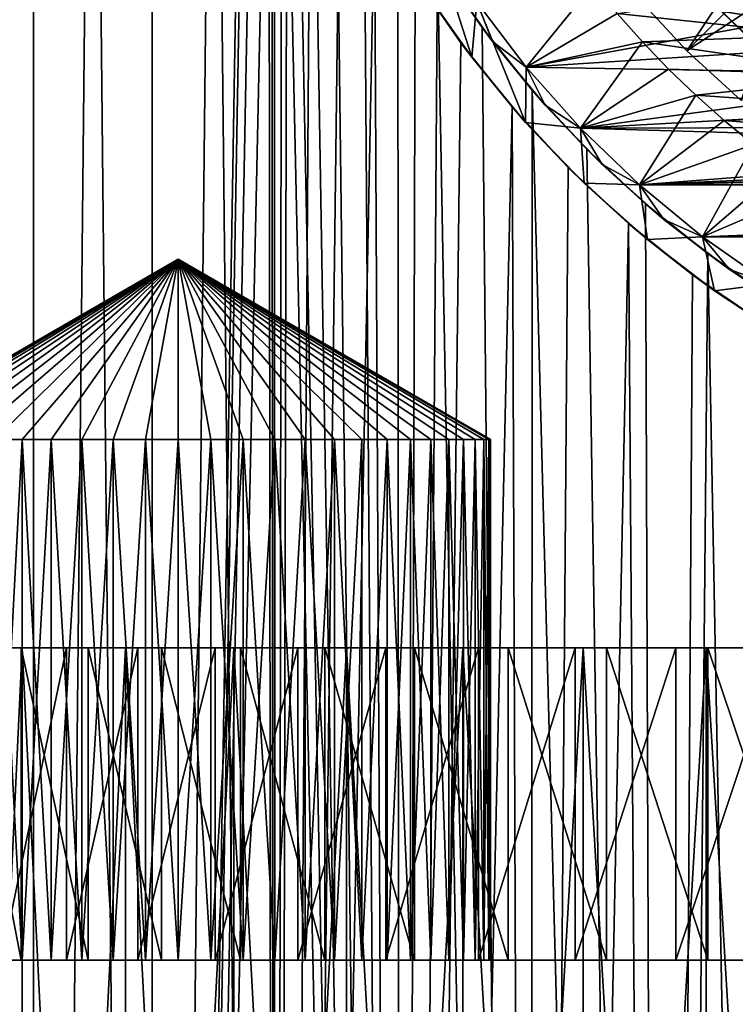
# Model space of a CAD drawing. Header units: metres. Extents: x -30 to 30, y -76 to 64.
# Tile 291 of 541: x -12.77 to -5.9, y -15.52 to -6.07. Entities that reach past the tile are written whole.
import ezdxf

# ---------------------------------------------------------------- set-up
doc = ezdxf.new("R2010")
doc.units = ezdxf.units.M
doc.layers.add('solid_508511', color=7, linetype='CONTINUOUS')

msp = doc.modelspace()

# ---------------------------------------------------------------- linework, layer by layer
at = {"layer": 'solid_508511'}
for points in [[(-13.734632, -54, -18.448845), (-13.734634, 57.5, -18.448843), (-12.638735, 57.5, -19.2162)], [(-12.638689, -54, 19.216232), (-12.638735, 57.5, 19.2162), (-13.734634, 57.5, 18.448843)], [(-13.734632, -54, 18.448845), (-12.638689, -54, 19.216232), (-13.734634, 57.5, 18.448843)], [(-12.638689, -54, -19.216232), (-13.734632, -54, -18.448845), (-12.638735, 57.5, -19.2162)], [(-12.638689, -54, -19.216232), (-12.638735, 57.5, -19.2162), (-11.499999, 57.5, -19.918583)], [(-11.499981, -54, 19.918594), (-11.499999, 57.5, 19.918583), (-12.638735, 57.5, 19.2162)], [(-12.638689, -54, 19.216232), (-11.499981, -54, 19.918594), (-12.638735, 57.5, 19.2162)], [(-11.499981, -54, -19.918594), (-12.638689, -54, -19.216232), (-11.499999, 57.5, -19.918583)], [(-10.599998, 30.00028, -20.411762), (-11.499981, -54, -19.918594), (-11.499999, 57.5, -19.918583)], [(-10.322361, -54, 20.55356), (-10.35, -0.000038, 20.539658), (-11.499999, 57.5, 19.918583)], [(-11.499981, -54, 19.918594), (-10.322361, -54, 20.55356), (-11.499999, 57.5, 19.918583)], [(-10.599998, 30.00028, -20.411762), (-10.599998, 0.000281, -20.411762), (-11.499981, -54, -19.918594)], [(-6.226161, -5.78661, 7), (-5.746557, -6.263144, 7), (-3.5, 6.9, 7)], [(-10.599998, 0.000281, -20.411762), (-10.575622, -0.718521, -20.424402), (-11.499981, -54, -19.918594)], [(-10.322361, -54, 20.55356), (-10.326053, -0.703722, 20.551706), (-10.35, -0.000038, 20.539658)], [(-10.575622, -0.718521, -20.424402), (-10.502293, -1.435874, -20.462206), (-11.499981, -54, -19.918594)], [(-10.322361, -54, 20.55356), (-10.254038, -1.406152, 20.587732), (-10.326053, -0.703722, 20.551706)], [(-10.322361, -54, 20.55356), (-9.109811, -54, 21.11898), (-10.254038, -1.406152, 20.587732)], [(-9.109811, -54, 21.11898), (-10.133085, -2.107887, 20.647532), (-10.254038, -1.406152, 20.587732)], [(-10.502293, -1.435874, -20.462206), (-10.379053, -2.15293, -20.52499), (-11.499981, -54, -19.918594)], [(-10.379053, -2.15293, -20.52499), (-10.322361, -54, -20.55356), (-11.499981, -54, -19.918594)], [(-10.379053, -2.15293, -20.52499), (-10.204941, -2.866957, -20.612112), (-10.322361, -54, -20.55356)], [(-9.109811, -54, 21.11898), (-9.962381, -2.805946, 20.730436), (-10.133085, -2.107887, 20.647532)], [(-9.109811, -54, 21.11898), (-9.740635, -3.498894, 20.835548), (-9.962381, -2.805946, 20.730436)], [(-10.204941, -2.866957, -20.612112), (-9.978571, -3.576056, -20.722647), (-10.322361, -54, -20.55356)], [(-9.109811, -54, 21.11898), (-9.466595, -4.184033, 20.961479), (-9.740635, -3.498894, 20.835548)], [(-9.978571, -3.576056, -20.722647), (-9.698461, -4.277807, -20.855211), (-10.322361, -54, -20.55356)], [(-9.109811, -54, 21.11898), (-9.140164, -4.855929, 21.105862), (-9.466595, -4.184033, 20.961479)], [(-9.698461, -4.277807, -20.855211), (-9.364363, -4.966766, -21.007349), (-10.322361, -54, -20.55356)], [(-9.109811, -54, 21.11898), (-8.760791, -5.510975, 21.266136), (-9.140164, -4.855929, 21.105862)], [(-9.364363, -4.966766, -21.007349), (-9.109811, -54, -21.11898), (-10.322361, -54, -20.55356)], [(-9.364363, -4.966766, -21.007349), (-8.9758, -5.638712, -21.176285), (-9.109811, -54, -21.11898)], [(-5.51792, -5.079622, 31), (-6.843648, -5.845039, 30.133974), (-6.363961, -6.363961, 30.133974)], [(-5.51792, -5.079622, 22), (-6.363961, -6.363961, 22.866026), (-6.843648, -5.845039, 22.866026)], [(-5.51792, -5.079622, 31), (-6.363961, -6.363961, 30.133974), (-5.303236, -5.303366, 31)], [(-5.51792, -5.079622, 22), (-5.303236, -5.303366, 22), (-6.363961, -6.363961, 22.866026)], [(-8.810596, -5.237928, -19.5), (-8.429953, -6.426186, -19.5), (-8.897448, -5.761541, -19.5)], [(-8.810596, -5.237928, -19.5), (-8.383774, -5.897017, -19.5), (-8.429953, -6.426186, -19.5)], [(-5.303236, -5.303366, 31), (-6.363961, -6.363961, 30.133974), (-5.845039, -6.843648, 30.133974)], [(-5.303236, -5.303366, 22), (-5.079577, -5.517961, 22), (-6.363961, -6.363961, 22.866026)], [(-9.109811, -54, 21.11898), (-7.866436, -54, 21.61294), (-8.760791, -5.510975, 21.266136)], [(-7.866436, -54, 21.61294), (-8.330354, -6.142286, 21.438406), (-8.760791, -5.510975, 21.266136)], [(-8.687602, -5.625656, 18), (-8.760791, -5.510975, 21.266136), (-8.330354, -6.142286, 21.438406)], [(-5.079577, -5.517961, 22), (-5.845039, -6.843648, 22.866026), (-6.363961, -6.363961, 22.866026)], [(-8.9758, -5.638712, -21.176285), (-8.534445, -6.286748, -21.357979), (-9.109811, -54, -21.11898)], [(-8.897448, -5.761541, -19.5), (-8.534445, -6.286748, -21.357979), (-8.9758, -5.638712, -21.176285)], [(-8.687602, -5.625656, 18), (-8.330354, -6.142286, 21.438406), (-8.231133, -6.274624, 18)], [(-8.383787, -5.896998, 18), (-8.687602, -5.625656, 18), (-8.231133, -6.274624, 18)], [(-8.429953, -6.426186, -19.5), (-8.534445, -6.286748, -21.357979), (-8.897448, -5.761541, -19.5)], [(-8.383754, -5.897048, -37), (-7.264281, -5.72649, -38), (-7.907815, -6.521423, -37)], [(-7.907815, -6.521423, -37), (-7.264281, -5.72649, -38), (-7.033729, -6.007423, -38)], [(-5.55919, -5.787581, -38), (-5.075385, -6.216204, -38), (-7.033729, -6.007423, -38)], [(-6.363961, -6.363961, 22.866026), (-6.363961, -6.363961, 30.133974), (-6.843648, -5.845039, 30.133974)], [(-6.843648, -5.845039, 22.866026), (-6.363961, -6.363961, 22.866026), (-6.843648, -5.845039, 30.133974)], [(-6.035114, -5.985599, 10.211325), (-5.746557, -6.263144, 7), (-6.226161, -5.78661, 7)], [(-8.383774, -5.897017, -19.5), (-7.913395, -7.052536, -19.5), (-8.429953, -6.426186, -19.5)], [(-8.383801, -5.89698, 20), (-8.383787, -5.896998, 18), (-7.907747, -6.521503, 18)], [(-7.907691, -6.521566, 20), (-8.383801, -5.89698, 20), (-7.907747, -6.521503, 18)], [(-4.606573, -5.918565, 20), (-8.383801, -5.89698, 20), (-7.907691, -6.521566, 20)], [(-7.907747, -6.521503, 18), (-8.383787, -5.896998, 18), (-8.231133, -6.274624, 18)], [(-8.383774, -5.897017, -19.5), (-7.907757, -6.521493, -19.5), (-7.913395, -7.052536, -19.5)], [(-7.907815, -6.521423, -37), (-7.907757, -6.521493, -19.5), (-8.383774, -5.897017, -19.5)], [(-8.383754, -5.897048, -37), (-7.907815, -6.521423, -37), (-8.383774, -5.897017, -19.5)], [(-4.102105, -6.278753, 20), (-4.606573, -5.918565, 20), (-7.907691, -6.521566, 20)], [(-5.634683, -5.866164, 10), (-5.393842, -6.088349, 10), (-6.035114, -5.985599, 10.211325)], [(-7.907815, -6.521423, -37), (-7.033729, -6.007423, -38), (-6.792409, -6.278983, -38)], [(-5.075385, -6.216204, -38), (-6.792409, -6.278983, -38), (-7.033729, -6.007423, -38)], [(-6.035114, -5.985599, 10.211325), (-5.549538, -6.438372, 10.211325), (-5.746557, -6.263144, 7)], [(-5.393842, -6.088349, 10), (-5.549538, -6.438372, 10.211325), (-6.035114, -5.985599, 10.211325)], [(-7.866436, -54, 21.61294), (-7.851337, -6.743801, 21.618429), (-8.330354, -6.142286, 21.438406)], [(-8.231133, -6.274624, 18), (-8.330354, -6.142286, 21.438406), (-7.851337, -6.743801, 21.618429)], [(-5.075385, -6.216204, -38), (-4.558732, -6.604444, -38), (-6.792409, -6.278983, -38)], [(-8.534445, -6.286748, -21.357979), (-8.043163, -6.904147, -21.547796), (-9.109811, -54, -21.11898)], [(-8.429953, -6.426186, -19.5), (-8.043163, -6.904147, -21.547796), (-8.534445, -6.286748, -21.357979)], [(-8.231133, -6.274624, 18), (-7.851337, -6.743801, 21.618429), (-7.726758, -6.886203, 18)], [(-7.907747, -6.521503, 18), (-8.231133, -6.274624, 18), (-7.726758, -6.886203, 18)], [(-7.907815, -6.521423, -37), (-6.792409, -6.278983, -38), (-7.385295, -7.107736, -37)], [(-3.569607, -6.596045, 20), (-4.102105, -6.278753, 20), (-7.907691, -6.521566, 20)], [(-7.385295, -7.107736, -37), (-6.792409, -6.278983, -38), (-6.540721, -6.540756, -38)], [(-4.558732, -6.604444, -38), (-6.540721, -6.540756, -38), (-6.792409, -6.278983, -38)], [(-7.913395, -7.052536, -19.5), (-8.043163, -6.904147, -21.547796), (-8.429953, -6.426186, -19.5)], [(-5.845039, -6.843648, 22.866026), (-5.845039, -6.843648, 30.133974), (-6.363961, -6.363961, 30.133974)], [(-6.363961, -6.363961, 22.866026), (-5.845039, -6.843648, 22.866026), (-6.363961, -6.363961, 30.133974)], [(-7.907757, -6.521493, -19.5), (-7.385355, -7.107672, -19.5), (-7.913395, -7.052536, -19.5)], [(-7.907815, -6.521423, -37), (-7.385295, -7.107736, -37), (-7.907757, -6.521493, -19.5)], [(-7.385295, -7.107736, -37), (-7.385355, -7.107672, -19.5), (-7.907757, -6.521493, -19.5)], [(-7.385363, -7.107666, 18), (-7.907747, -6.521503, 18), (-7.726758, -6.886203, 18)], [(-7.907691, -6.521566, 20), (-7.907747, -6.521503, 18), (-7.385363, -7.107666, 18)], [(-7.385424, -7.107601, 20), (-7.907691, -6.521566, 20), (-7.385363, -7.107666, 18)], [(-3.569607, -6.596045, 20), (-7.907691, -6.521566, 20), (-7.385424, -7.107601, 20)], [(-3.01273, -6.868294, 20), (-3.569607, -6.596045, 20), (-7.385424, -7.107601, 20)], [(-7.385295, -7.107736, -37), (-6.540721, -6.540756, -38), (-6.279001, -6.792397, -38)], [(-4.558732, -6.604444, -38), (-6.279001, -6.792397, -38), (-6.540721, -6.540756, -38)], [(-4.558732, -6.604444, -38), (-4.012506, -6.949858, -38), (-6.279001, -6.792397, -38)], [(-7.866436, -54, 21.61294), (-6.596446, -54, 22.033768), (-7.851337, -6.743801, 21.618429)], [(-6.596446, -54, 22.033768), (-7.327121, -7.309979, 21.801682), (-7.851337, -6.743801, 21.618429)], [(-7.726758, -6.886203, 18), (-7.851337, -6.743801, 21.618429), (-7.327121, -7.309979, 21.801682)], [(-7.385295, -7.107736, -37), (-6.279001, -6.792397, -38), (-6.819651, -7.652115, -37)], [(-6.819651, -7.652115, -37), (-6.279001, -6.792397, -38), (-6.007367, -7.033773, -38)], [(-4.012506, -6.949858, -38), (-6.007367, -7.033773, -38), (-6.279001, -6.792397, -38)], [(-8.043163, -6.904147, -21.547796), (-7.866436, -54, -21.61294), (-9.109811, -54, -21.11898)], [(-8.043163, -6.904147, -21.547796), (-7.50508, -7.485552, -21.741062), (-7.866436, -54, -21.61294)], [(-7.913395, -7.052536, -19.5), (-7.50508, -7.485552, -21.741062), (-8.043163, -6.904147, -21.547796)], [(-7.726758, -6.886203, 18), (-7.327121, -7.309979, 21.801682), (-7.177205, -7.457219, 18)], [(-7.385363, -7.107666, 18), (-7.726758, -6.886203, 18), (-7.177205, -7.457219, 18)], [(-2.435275, -7.093615, 20), (-3.01273, -6.868294, 20), (-7.385424, -7.107601, 20)], [(-4.012506, -6.949858, -38), (-3.440215, -7.250212, -38), (-6.007367, -7.033773, -38)], [(-7.350567, -7.637345, -19.5), (-7.50508, -7.485552, -21.741062), (-7.913395, -7.052536, -19.5)], [(-7.385355, -7.107672, -19.5), (-7.350567, -7.637345, -19.5), (-7.913395, -7.052536, -19.5)], [(-1.841164, -7.270497, 20), (-2.435275, -7.093615, 20), (-7.385424, -7.107601, 20)], [(-6.819651, -7.652115, -37), (-6.007367, -7.033773, -38), (-5.726557, -7.264229, -38)], [(-3.440215, -7.250212, -38), (-5.726557, -7.264229, -38), (-6.007367, -7.033773, -38)], [(-7.385424, -7.107601, 20), (-7.385363, -7.107666, 18), (-6.819581, -7.652174, 18)], [(-6.81952, -7.652225, 20), (-7.385424, -7.107601, 20), (-6.819581, -7.652174, 18)], [(-1.841164, -7.270497, 20), (-7.385424, -7.107601, 20), (-6.81952, -7.652225, 20)], [(-6.819581, -7.652174, 18), (-7.385363, -7.107666, 18), (-7.177205, -7.457219, 18)], [(-7.385355, -7.107672, -19.5), (-6.81957, -7.652186, -19.5), (-7.350567, -7.637345, -19.5)], [(-6.819651, -7.652115, -37), (-6.81957, -7.652186, -19.5), (-7.385355, -7.107672, -19.5)], [(-7.385295, -7.107736, -37), (-6.819651, -7.652115, -37), (-7.385355, -7.107672, -19.5)], [(-6.819651, -7.652115, -37), (-5.726557, -7.264229, -38), (-6.213724, -8.151818, -37)], [(-1.234494, -7.397702, 20), (-1.841164, -7.270497, 20), (-6.81952, -7.652225, 20)], [(-6.213724, -8.151818, -37), (-5.726557, -7.264229, -38), (-5.437001, -7.483417, -38)], [(-6.596446, -54, 22.033768), (-6.763581, -7.834317, 21.983038), (-7.327121, -7.309979, 21.801682)], [(-7.177205, -7.457219, 18), (-7.327121, -7.309979, 21.801682), (-6.763581, -7.834317, 21.983038)], [(-7.177205, -7.457219, 18), (-6.763581, -7.834317, 21.983038), (-6.584823, -7.985147, 18)], [(-6.819581, -7.652174, 18), (-7.177205, -7.457219, 18), (-6.584823, -7.985147, 18)], [(-0.619356, -7.474385, 20), (-1.234494, -7.397702, 20), (-6.81952, -7.652225, 20)], [(-7.50508, -7.485552, -21.741062), (-6.926711, -8.023761, -21.932184), (-7.866436, -54, -21.61294)], [(-7.350567, -7.637345, -19.5), (-6.926711, -8.023761, -21.932184), (-7.50508, -7.485552, -21.741062)], [(0, -7.5, 20), (-0.619356, -7.474385, 20), (-6.81952, -7.652225, 20)], [(0, -7.5, 20), (-6.81952, -7.652225, 20), (6.81952, -7.652225, 20)], [(-6.213724, -8.151818, -37), (-5.437001, -7.483417, -38), (-5.139097, -7.691047, -38)], [(-6.743877, -8.178024, -19.5), (-6.926711, -8.023761, -21.932184), (-7.350567, -7.637345, -19.5)], [(-6.81957, -7.652186, -19.5), (-6.743877, -8.178024, -19.5), (-7.350567, -7.637345, -19.5)], [(-6.819651, -7.652115, -37), (-6.213724, -8.151818, -37), (-6.81957, -7.652186, -19.5)], [(-6.213806, -8.151755, 18), (-6.819581, -7.652174, 18), (-6.584823, -7.985147, 18)], [(-6.81952, -7.652225, 20), (-6.819581, -7.652174, 18), (-6.213806, -8.151755, 18)], [(-6.81957, -7.652186, -19.5), (-6.213829, -8.151737, -19.5), (-6.743877, -8.178024, -19.5)], [(-6.213724, -8.151818, -37), (-6.213829, -8.151737, -19.5), (-6.81957, -7.652186, -19.5)], [(-6.213907, -8.151678, 20), (-6.81952, -7.652225, 20), (-6.213806, -8.151755, 18)], [(6.81952, -7.652225, 20), (-6.81952, -7.652225, 20), (-6.213907, -8.151678, 20)], [(6.81952, -7.652225, 20), (-6.213907, -8.151678, 20), (6.213907, -8.151678, 20)], [(-6.213724, -8.151818, -37), (-5.139097, -7.691047, -38), (-5.571643, -8.603447, -37)], [(-6.596446, -54, 22.033768), (-6.1649, -8.313617, 22.158384), (-6.763581, -7.834317, 21.983038)], [(-6.584823, -7.985147, 18), (-6.763581, -7.834317, 21.983038), (-6.1649, -8.313617, 22.158384)], [(-6.926711, -8.023761, -21.932184), (-6.596446, -54, -22.033768), (-7.866436, -54, -21.61294)], [(-6.926711, -8.023761, -21.932184), (-6.312523, -8.5154, -22.116781), (-6.596446, -54, -22.033768)], [(-6.743877, -8.178024, -19.5), (-6.312523, -8.5154, -22.116781), (-6.926711, -8.023761, -21.932184)], [(-6.584823, -7.985147, 18), (-6.1649, -8.313617, 22.158384), (-5.954668, -8.465485, 18)], [(-6.213806, -8.151755, 18), (-6.584823, -7.985147, 18), (-5.954668, -8.465485, 18)], [(-6.213829, -8.151737, -19.5), (-6.098501, -8.669966, -19.5), (-6.743877, -8.178024, -19.5)], [(-6.098501, -8.669966, -19.5), (-6.312523, -8.5154, -22.116781), (-6.743877, -8.178024, -19.5)], [(-6.213907, -8.151678, 20), (-6.213806, -8.151755, 18), (-5.571579, -8.603486, 18)], [(-5.571517, -8.603524, 20), (-6.213907, -8.151678, 20), (-5.571579, -8.603486, 18)], [(6.213907, -8.151678, 20), (-6.213907, -8.151678, 20), (-5.571517, -8.603524, 20)], [(-6.213829, -8.151737, -19.5), (-5.571548, -8.603506, -19.5), (-6.098501, -8.669966, -19.5)], [(-5.571643, -8.603447, -37), (-5.571548, -8.603506, -19.5), (-6.213829, -8.151737, -19.5)], [(-6.213724, -8.151818, -37), (-5.571643, -8.603447, -37), (-6.213829, -8.151737, -19.5)], [(-5.571579, -8.603486, 18), (-6.213806, -8.151755, 18), (-5.954668, -8.465485, 18)], [(-6.596446, -54, 22.033768), (-5.304141, -54, 22.380037), (-6.1649, -8.313617, 22.158384)], [(-5.304141, -54, 22.380037), (-5.537413, -8.744101, 22.323463), (-6.1649, -8.313617, 22.158384)], [(-5.954668, -8.465485, 18), (-6.1649, -8.313617, 22.158384), (-5.537413, -8.744101, 22.323463)], [(-14.25, -10.1), (-11.25, -8.367949), (-14.233546, -10.1, 0.313768)], [(-14.233546, -10.1, -0.313768), (-11.25, -8.367949), (-14.25, -10.1)], [(-14.233546, -10.1, 0.313768), (-11.25, -8.367949), (-14.184492, -10.1, 0.623504)], [(-14.184492, -10.1, -0.623504), (-11.25, -8.367949), (-14.233546, -10.1, -0.313768)], [(-14.184492, -10.1, 0.623504), (-11.25, -8.367949), (-14.103127, -10.1, 0.927184)], [(-14.103127, -10.1, -0.927184), (-11.25, -8.367949), (-14.184492, -10.1, -0.623504)], [(-14.103127, -10.1, 0.927184), (-11.25, -8.367949), (-13.990599, -10.1, 1.220295)], [(-13.990599, -10.1, -1.220295), (-11.25, -8.367949), (-14.103127, -10.1, -0.927184)], [(-13.990599, -10.1, 1.220295), (-11.25, -8.367949), (-13.848174, -10.1, 1.49983)], [(-13.848174, -10.1, -1.49983), (-11.25, -8.367949), (-13.990599, -10.1, -1.220295)], [(-13.848174, -10.1, 1.49983), (-11.25, -8.367949), (-13.676908, -10.1, 1.763553)], [(-13.676908, -10.1, -1.763553), (-11.25, -8.367949), (-13.848174, -10.1, -1.49983)], [(-13.676908, -10.1, 1.763553), (-11.25, -8.367949), (-13.479473, -10.1, 2.007349)], [(-13.479473, -10.1, -2.007349), (-11.25, -8.367949), (-13.676908, -10.1, -1.763553)], [(-13.479473, -10.1, 2.007349), (-11.25, -8.367949), (-13.257456, -10.1, 2.229377)], [(-13.257456, -10.1, -2.229377), (-11.25, -8.367949), (-13.479473, -10.1, -2.007349)], [(-13.257456, -10.1, 2.229377), (-11.25, -8.367949), (-13.01313, -10.1, 2.427215)], [(-13.01313, -10.1, -2.427215), (-11.25, -8.367949), (-13.257456, -10.1, -2.229377)], [(-13.01313, -10.1, 2.427215), (-11.25, -8.367949), (-12.750196, -10.1, 2.597963)], [(-12.750196, -10.1, -2.597963), (-11.25, -8.367949), (-13.01313, -10.1, -2.427215)], [(-12.750196, -10.1, 2.597963), (-11.25, -8.367949), (-12.470158, -10.1, 2.74066)], [(-12.470158, -10.1, -2.74066), (-11.25, -8.367949), (-12.750196, -10.1, -2.597963)], [(-12.470158, -10.1, 2.74066), (-11.25, -8.367949), (-12.176852, -10.1, 2.853234)], [(-12.176852, -10.1, -2.853234), (-11.25, -8.367949), (-12.470158, -10.1, -2.74066)], [(-12.176852, -10.1, 2.853234), (-11.25, -8.367949), (-11.873991, -10.1, 2.934388)], [(-11.873991, -10.1, -2.934388), (-11.25, -8.367949), (-12.176852, -10.1, -2.853234)], [(-11.873991, -10.1, 2.934388), (-11.25, -8.367949), (-11.563397, -10.1, 2.983585)], [(-11.563397, -10.1, -2.983585), (-11.25, -8.367949), (-11.873991, -10.1, -2.934388)], [(-11.563397, -10.1, -2.983585), (-11.25, -10.1, -3), (-11.25, -8.367949)], [(-11.563397, -10.1, 2.983585), (-11.25, -8.367949), (-11.25, -10.1, 3)], [(-11.25, -8.367949), (-11.25, -10.1, -3), (-10.936603, -10.1, -2.983585)], [(-11.25, -8.367949), (-10.936603, -10.1, -2.983585), (-10.626009, -10.1, -2.934388)], [(-11.25, -8.367949), (-10.626009, -10.1, -2.934388), (-10.323148, -10.1, -2.853234)], [(-11.25, -8.367949), (-10.323148, -10.1, -2.853234), (-10.029842, -10.1, -2.74066)], [(-11.25, -8.367949), (-10.029842, -10.1, -2.74066), (-9.749804, -10.1, -2.597963)], [(-11.25, -8.367949), (-9.749804, -10.1, -2.597963), (-9.48687, -10.1, -2.427215)], [(-11.25, -8.367949), (-9.48687, -10.1, -2.427215), (-9.242544, -10.1, -2.229377)], [(-11.25, -8.367949), (-9.242544, -10.1, -2.229377), (-9.020527, -10.1, -2.007349)], [(-11.25, -8.367949), (-9.020527, -10.1, -2.007349), (-8.823092, -10.1, -1.763553)], [(-11.25, -8.367949), (-8.823092, -10.1, -1.763553), (-8.651826, -10.1, -1.49983)], [(-11.25, -8.367949), (-8.651826, -10.1, -1.49983), (-8.509401, -10.1, -1.220295)], [(-11.25, -8.367949), (-8.509401, -10.1, -1.220295), (-8.396873, -10.1, -0.927184)], [(-11.25, -8.367949), (-8.396873, -10.1, -0.927184), (-8.315508, -10.1, -0.623504)], [(-11.25, -8.367949), (-8.315508, -10.1, -0.623504), (-8.266454, -10.1, -0.313768)], [(-11.25, -8.367949), (-8.266454, -10.1, -0.313768), (-8.25, -10.1)], [(-11.25, -8.367949), (-8.25, -10.1), (-8.266454, -10.1, 0.313768)], [(-11.25, -8.367949), (-8.266454, -10.1, 0.313768), (-8.315508, -10.1, 0.623504)], [(-11.25, -8.367949), (-8.315508, -10.1, 0.623504), (-8.396873, -10.1, 0.927184)], [(-11.25, -8.367949), (-8.396873, -10.1, 0.927184), (-8.509401, -10.1, 1.220295)], [(-11.25, -8.367949), (-8.509401, -10.1, 1.220295), (-8.651826, -10.1, 1.49983)], [(-11.25, -8.367949), (-8.651826, -10.1, 1.49983), (-8.823092, -10.1, 1.763553)], [(-11.25, -8.367949), (-8.823092, -10.1, 1.763553), (-9.020527, -10.1, 2.007349)], [(-11.25, -8.367949), (-9.020527, -10.1, 2.007349), (-9.242544, -10.1, 2.229377)], [(-11.25, -8.367949), (-9.242544, -10.1, 2.229377), (-9.48687, -10.1, 2.427215)], [(-11.25, -8.367949), (-9.48687, -10.1, 2.427215), (-9.749804, -10.1, 2.597963)], [(-11.25, -8.367949), (-9.749804, -10.1, 2.597963), (-10.029842, -10.1, 2.74066)], [(-11.25, -8.367949), (-10.029842, -10.1, 2.74066), (-10.323148, -10.1, 2.853234)], [(-11.25, -8.367949), (-10.323148, -10.1, 2.853234), (-10.626009, -10.1, 2.934388)], [(-11.25, -8.367949), (-10.626009, -10.1, 2.934388), (-10.936603, -10.1, 2.983585)], [(-11.25, -8.367949), (-10.936603, -10.1, 2.983585), (-11.25, -10.1, 3)], [(-5.954668, -8.465485, 18), (-5.537413, -8.744101, 22.323463), (-5.289121, -8.896492, 18)], [(-5.571579, -8.603486, 18), (-5.954668, -8.465485, 18), (-5.289121, -8.896492, 18)], [(-6.312523, -8.5154, -22.116781), (-5.668805, -8.956812, -22.290461), (-6.596446, -54, -22.033768)], [(-6.098501, -8.669966, -19.5), (-5.668805, -8.956812, -22.290461), (-6.312523, -8.5154, -22.116781)], [(-5.571548, -8.603506, -19.5), (-5.416877, -9.111382, -19.5), (-6.098501, -8.669966, -19.5)], [(-5.416877, -9.111382, -19.5), (-5.668805, -8.956812, -22.290461), (-6.098501, -8.669966, -19.5)], [(-5.668805, -8.956812, -22.290461), (-5.304141, -54, -22.380037), (-6.596446, -54, -22.033768)], [(-12.750196, -10.1, 2.597963), (-12.749978, -15.1, 2.598094), (-13.013268, -15.1, 2.427115)], [(-13.01313, -10.1, 2.427215), (-12.750196, -10.1, 2.597963), (-13.013268, -15.1, 2.427115)], [(-13.01313, -10.1, -2.427215), (-13.013268, -15.1, -2.427115), (-12.749978, -15.1, -2.598094)], [(-12.750196, -10.1, -2.597963), (-13.01313, -10.1, -2.427215), (-12.749978, -15.1, -2.598094)], [(-12.750196, -10.1, 2.597963), (-12.470158, -10.1, 2.74066), (-12.749978, -15.1, 2.598094)], [(-12.750196, -10.1, -2.597963), (-12.749978, -15.1, -2.598094), (-12.470277, -15.1, -2.740601)], [(-12.470158, -10.1, -2.74066), (-12.750196, -10.1, -2.597963), (-12.470277, -15.1, -2.740601)], [(-12.470158, -10.1, 2.74066), (-12.470277, -15.1, 2.740601), (-12.749978, -15.1, 2.598094)], [(-12.176852, -10.1, 2.853234), (-12.176846, -15.1, 2.853236), (-12.470277, -15.1, 2.740601)], [(-12.470158, -10.1, 2.74066), (-12.176852, -10.1, 2.853234), (-12.470277, -15.1, 2.740601)], [(-12.470158, -10.1, -2.74066), (-12.470277, -15.1, -2.740601), (-12.176846, -15.1, -2.853236)], [(-12.176852, -10.1, -2.853234), (-12.470158, -10.1, -2.74066), (-12.176846, -15.1, -2.853236)], [(-12.176852, -10.1, 2.853234), (-11.873991, -10.1, 2.934388), (-12.176846, -15.1, 2.853236)], [(-12.176852, -10.1, -2.853234), (-12.176846, -15.1, -2.853236), (-11.873933, -15.1, -2.934397)], [(-11.873991, -10.1, -2.934388), (-12.176852, -10.1, -2.853234), (-11.873933, -15.1, -2.934397)], [(-11.873991, -10.1, 2.934388), (-11.873933, -15.1, 2.934397), (-12.176846, -15.1, 2.853236)], [(-11.873991, -10.1, 2.934388), (-11.563397, -10.1, 2.983585), (-11.873933, -15.1, 2.934397)], [(-11.873991, -10.1, -2.934388), (-11.873933, -15.1, -2.934397), (-11.56345, -15.1, -2.983573)], [(-11.563397, -10.1, -2.983585), (-11.873991, -10.1, -2.934388), (-11.56345, -15.1, -2.983573)], [(-11.563397, -10.1, 2.983585), (-11.56345, -15.1, 2.983573), (-11.873933, -15.1, 2.934397)], [(-11.25, -10.1, 3), (-11.25, -15.1, 3), (-11.56345, -15.1, 2.983573)], [(-11.563397, -10.1, 2.983585), (-11.25, -10.1, 3), (-11.56345, -15.1, 2.983573)], [(-11.563397, -10.1, -2.983585), (-11.56345, -15.1, -2.983573), (-11.25, -15.1, -3)], [(-11.563397, -10.1, -2.983585), (-11.25, -15.1, -3), (-11.25, -10.1, -3)], [(-10.936603, -10.1, 2.983585), (-10.93655, -15.1, 2.983573), (-11.25, -15.1, 3)], [(-11.25, -10.1, 3), (-10.936603, -10.1, 2.983585), (-11.25, -15.1, 3)], [(-11.25, -10.1, -3), (-11.25, -15.1, -3), (-10.93655, -15.1, -2.983573)], [(-10.936603, -10.1, -2.983585), (-11.25, -10.1, -3), (-10.93655, -15.1, -2.983573)], [(-10.936603, -10.1, -2.983585), (-10.93655, -15.1, -2.983573), (-10.626067, -15.1, -2.934397)], [(-10.626009, -10.1, -2.934388), (-10.936603, -10.1, -2.983585), (-10.626067, -15.1, -2.934397)], [(-10.936603, -10.1, 2.983585), (-10.626009, -10.1, 2.934388), (-10.93655, -15.1, 2.983573)], [(-10.626009, -10.1, 2.934388), (-10.626067, -15.1, 2.934397), (-10.93655, -15.1, 2.983573)], [(-10.626009, -10.1, -2.934388), (-10.626067, -15.1, -2.934397), (-10.323154, -15.1, -2.853236)], [(-10.323148, -10.1, 2.853234), (-10.323154, -15.1, 2.853236), (-10.626067, -15.1, 2.934397)], [(-10.626009, -10.1, 2.934388), (-10.323148, -10.1, 2.853234), (-10.626067, -15.1, 2.934397)], [(-10.323148, -10.1, -2.853234), (-10.626009, -10.1, -2.934388), (-10.323154, -15.1, -2.853236)], [(-10.323148, -10.1, -2.853234), (-10.323154, -15.1, -2.853236), (-10.029723, -15.1, -2.740601)], [(-10.029842, -10.1, 2.74066), (-10.029723, -15.1, 2.740601), (-10.323154, -15.1, 2.853236)], [(-10.323148, -10.1, 2.853234), (-10.029842, -10.1, 2.74066), (-10.323154, -15.1, 2.853236)], [(-10.029842, -10.1, -2.74066), (-10.323148, -10.1, -2.853234), (-10.029723, -15.1, -2.740601)], [(-10.029842, -10.1, -2.74066), (-10.029723, -15.1, -2.740601), (-9.750022, -15.1, -2.598094)], [(-9.749804, -10.1, -2.597963), (-10.029842, -10.1, -2.74066), (-9.750022, -15.1, -2.598094)], [(-10.029842, -10.1, 2.74066), (-9.749804, -10.1, 2.597963), (-10.029723, -15.1, 2.740601)], [(-9.749804, -10.1, 2.597963), (-9.750022, -15.1, 2.598094), (-10.029723, -15.1, 2.740601)], [(-9.749804, -10.1, -2.597963), (-9.750022, -15.1, -2.598094), (-9.486732, -15.1, -2.427115)], [(-9.48687, -10.1, 2.427215), (-9.486732, -15.1, 2.427115), (-9.750022, -15.1, 2.598094)], [(-9.749804, -10.1, 2.597963), (-9.48687, -10.1, 2.427215), (-9.750022, -15.1, 2.598094)], [(-9.48687, -10.1, -2.427215), (-9.749804, -10.1, -2.597963), (-9.486732, -15.1, -2.427115)], [(-9.242544, -10.1, -2.229377), (-9.48687, -10.1, -2.427215), (-9.486732, -15.1, -2.427115)], [(-9.48687, -10.1, 2.427215), (-9.242544, -10.1, 2.229377), (-9.486732, -15.1, 2.427115)], [(-9.242544, -10.1, -2.229377), (-9.486732, -15.1, -2.427115), (-9.2425, -15.1, -2.229339)], [(-9.242544, -10.1, 2.229377), (-9.2425, -15.1, 2.229339), (-9.486732, -15.1, 2.427115)], [(-9.242544, -10.1, -2.229377), (-9.2425, -15.1, -2.229339), (-9.02066, -15.1, -2.0075)], [(-9.020527, -10.1, -2.007349), (-9.242544, -10.1, -2.229377), (-9.02066, -15.1, -2.0075)], [(-9.242544, -10.1, 2.229377), (-9.020527, -10.1, 2.007349), (-9.2425, -15.1, 2.229339)], [(-9.020527, -10.1, 2.007349), (-9.02066, -15.1, 2.0075), (-9.2425, -15.1, 2.229339)], [(-9.020527, -10.1, -2.007349), (-9.02066, -15.1, -2.0075), (-8.822886, -15.1, -1.763268)], [(-8.823092, -10.1, 1.763553), (-8.822886, -15.1, 1.763268), (-9.02066, -15.1, 2.0075)], [(-9.020527, -10.1, 2.007349), (-8.823092, -10.1, 1.763553), (-9.02066, -15.1, 2.0075)], [(-8.823092, -10.1, -1.763553), (-9.020527, -10.1, -2.007349), (-8.822886, -15.1, -1.763268)], [(-8.823092, -10.1, -1.763553), (-8.822886, -15.1, -1.763268), (-8.651906, -15.1, -1.499978)], [(-8.651826, -10.1, -1.49983), (-8.823092, -10.1, -1.763553), (-8.651906, -15.1, -1.499978)], [(-8.823092, -10.1, 1.763553), (-8.651826, -10.1, 1.49983), (-8.822886, -15.1, 1.763268)], [(-8.651826, -10.1, 1.49983), (-8.651906, -15.1, 1.499978), (-8.822886, -15.1, 1.763268)], [(-8.651826, -10.1, -1.49983), (-8.651906, -15.1, -1.499978), (-8.509399, -15.1, -1.220277)], [(-8.509401, -10.1, 1.220295), (-8.509399, -15.1, 1.220277), (-8.651906, -15.1, 1.499978)], [(-8.651826, -10.1, 1.49983), (-8.509401, -10.1, 1.220295), (-8.651906, -15.1, 1.499978)], [(-8.509401, -10.1, -1.220295), (-8.651826, -10.1, -1.49983), (-8.509399, -15.1, -1.220277)], [(-8.509401, -10.1, -1.220295), (-8.509399, -15.1, -1.220277), (-8.396764, -15.1, -0.926845)], [(-8.396873, -10.1, -0.927184), (-8.509401, -10.1, -1.220295), (-8.396764, -15.1, -0.926845)], [(-8.509401, -10.1, 1.220295), (-8.396873, -10.1, 0.927184), (-8.509399, -15.1, 1.220277)], [(-8.396873, -10.1, 0.927184), (-8.396764, -15.1, 0.926845), (-8.509399, -15.1, 1.220277)], [(-8.396873, -10.1, -0.927184), (-8.396764, -15.1, -0.926845), (-8.315603, -15.1, -0.623932)], [(-8.315508, -10.1, -0.623504), (-8.396873, -10.1, -0.927184), (-8.315603, -15.1, -0.623932)], [(-8.396873, -10.1, 0.927184), (-8.315508, -10.1, 0.623504), (-8.396764, -15.1, 0.926845)], [(-8.315508, -10.1, 0.623504), (-8.315603, -15.1, 0.623932), (-8.396764, -15.1, 0.926845)], [(-8.315508, -10.1, -0.623504), (-8.315603, -15.1, -0.623932), (-8.266427, -15.1, -0.31345)], [(-8.266454, -10.1, 0.313768), (-8.266427, -15.1, 0.31345), (-8.315603, -15.1, 0.623932)], [(-8.315508, -10.1, 0.623504), (-8.266454, -10.1, 0.313768), (-8.315603, -15.1, 0.623932)], [(-8.266454, -10.1, -0.313768), (-8.315508, -10.1, -0.623504), (-8.266427, -15.1, -0.31345)], [(-8.266454, -10.1, -0.313768), (-8.266427, -15.1, -0.31345), (-8.25, -15.1)], [(-8.25, -10.1), (-8.266454, -10.1, -0.313768), (-8.25, -15.1)], [(-8.266454, -10.1, 0.313768), (-8.25, -10.1), (-8.266427, -15.1, 0.31345)], [(-8.25, -10.1), (-8.25, -15.1), (-8.266427, -15.1, 0.31345)], [(-12.748609, -12.1, 15.410159), (-12.748609, -32.099998, 15.410159), (-13.690661, -32.099998, 14.579626)], [(-13.690661, -12.1, 14.579626), (-12.748609, -12.1, 15.410159), (-13.690661, -32.099998, 14.579626)], [(-13.690661, -12.1, -14.579626), (-13.690661, -32.099998, -14.579626), (-12.748609, -32.099998, -15.410159)], [(-12.748609, -12.1, -15.410159), (-13.690661, -12.1, -14.579626), (-12.748609, -32.099998, -15.410159)], [(-12.758532, -12.1, 8.801703), (-12.748609, -12.1, 15.410159), (-13.690661, -12.1, 14.579626)], [(-13.340927, -12.1, 7.891109), (-12.758532, -12.1, 8.801703), (-13.690661, -12.1, 14.579626)], [(-13.510869, -12.1, -7.596467), (-13.690661, -12.1, -14.579626), (-12.748609, -12.1, -15.410159)], [(-12.948234, -12.1, -8.520152), (-13.510869, -12.1, -7.596467), (-12.748609, -12.1, -15.410159)], [(-13.340927, -12.1, 7.891109), (-13.340927, -15.1, 7.891109), (-12.758532, -15.1, 8.801703)], [(-13.340927, -12.1, 7.891109), (-12.758532, -15.1, 8.801703), (-12.758532, -12.1, 8.801703)], [(-12.322946, -12.1, -9.401862), (-12.322946, -15.1, -9.401862), (-12.948234, -15.1, -8.520152)], [(-12.322946, -12.1, -9.401862), (-12.948234, -15.1, -8.520152), (-12.948234, -12.1, -8.520152)], [(-12.322946, -12.1, -9.401862), (-12.948234, -12.1, -8.520152), (-12.748609, -12.1, -15.410159)], [(-12.758532, -12.1, 8.801703), (-12.758532, -15.1, 8.801703), (-12.114215, -15.1, 9.669312)], [(-12.758532, -12.1, 8.801703), (-12.114215, -15.1, 9.669312), (-12.114215, -12.1, 9.669312)], [(-12.758532, -12.1, 8.801703), (-12.114215, -12.1, 9.669312), (-12.748609, -12.1, 15.410159)], [(-11.755921, -12.1, 16.180178), (-11.755921, -32.099998, 16.180178), (-12.748609, -32.099998, 15.410159)], [(-12.748609, -12.1, 15.410159), (-11.755921, -12.1, 16.180178), (-12.748609, -32.099998, 15.410159)], [(-12.748609, -12.1, -15.410159), (-12.748609, -32.099998, -15.410159), (-11.755921, -32.099998, -16.180178)], [(-11.755921, -12.1, -16.180178), (-12.748609, -12.1, -15.410159), (-11.755921, -32.099998, -16.180178)], [(-12.114215, -12.1, 9.669312), (-11.755921, -12.1, 16.180178), (-12.748609, -12.1, 15.410159)], [(-12.322946, -12.1, -9.401862), (-12.748609, -12.1, -15.410159), (-11.755921, -12.1, -16.180178)], [(-11.637907, -12.1, -10.237626), (-11.637907, -15.1, -10.237626), (-12.322946, -15.1, -9.401862)], [(-11.637907, -12.1, -10.237626), (-12.322946, -15.1, -9.401862), (-12.322946, -12.1, -9.401862)], [(-11.637907, -12.1, -10.237626), (-12.322946, -12.1, -9.401862), (-11.755921, -12.1, -16.180178)], [(-12.114215, -12.1, 9.669312), (-12.114215, -15.1, 9.669312), (-11.410388, -15.1, 10.490613)], [(-12.114215, -12.1, 9.669312), (-11.410388, -15.1, 10.490613), (-11.410388, -12.1, 10.490613)], [(-12.114215, -12.1, 9.669312), (-11.410388, -12.1, 10.490613), (-11.755921, -12.1, 16.180178)], [(-10.716231, -12.1, 16.886747), (-10.716231, -32.099998, 16.886747), (-11.755921, -32.099998, 16.180178)], [(-11.755921, -12.1, 16.180178), (-10.716231, -12.1, 16.886747), (-11.755921, -32.099998, 16.180178)], [(-11.755921, -12.1, -16.180178), (-11.755921, -32.099998, -16.180178), (-10.716231, -32.099998, -16.886747)], [(-10.716231, -12.1, -16.886747), (-11.755921, -12.1, -16.180178), (-10.716231, -32.099998, -16.886747)], [(-11.410388, -12.1, 10.490613), (-10.716231, -12.1, 16.886747), (-11.755921, -12.1, 16.180178)], [(-11.637907, -12.1, -10.237626), (-11.755921, -12.1, -16.180178), (-10.716231, -12.1, -16.886747)], [(-10.895589, -12.1, -11.024336), (-10.895589, -15.1, -11.024336), (-11.637907, -15.1, -10.237626)], [(-10.895589, -12.1, -11.024336), (-11.637907, -15.1, -10.237626), (-11.637907, -12.1, -10.237626)], [(-10.895589, -12.1, -11.024336), (-11.637907, -12.1, -10.237626), (-10.716231, -12.1, -16.886747)], [(-11.410388, -12.1, 10.490613), (-11.410388, -15.1, 10.490613), (-10.651937, -15.1, 11.259936)], [(-11.410388, -12.1, 10.490613), (-10.651937, -15.1, 11.259936), (-10.651937, -12.1, 11.259936)], [(-11.410388, -12.1, 10.490613), (-10.651937, -12.1, 11.259936), (-10.716231, -12.1, 16.886747)], [(-10.101136, -12.1, -11.756578), (-10.101136, -15.1, -11.756578), (-10.895589, -15.1, -11.024336)], [(-10.101136, -12.1, -11.756578), (-10.895589, -15.1, -11.024336), (-10.895589, -12.1, -11.024336)], [(-10.101136, -12.1, -11.756578), (-10.895589, -12.1, -11.024336), (-10.716231, -12.1, -16.886747)], [(-9.635311, -12.1, 17.526009), (-9.635311, -32.099998, 17.526009), (-10.716231, -32.099998, 16.886747)], [(-10.716231, -12.1, 16.886747), (-9.635311, -12.1, 17.526009), (-10.716231, -32.099998, 16.886747)], [(-10.716231, -12.1, -16.886747), (-10.716231, -32.099998, -16.886747), (-9.635311, -32.099998, -17.526009)], [(-9.635311, -12.1, -17.526009), (-10.716231, -12.1, -16.886747), (-9.635311, -32.099998, -17.526009)], [(-9.840937, -12.1, 11.975213), (-9.635311, -12.1, 17.526009), (-10.716231, -12.1, 16.886747)], [(-10.651937, -12.1, 11.259936), (-9.840937, -12.1, 11.975213), (-10.716231, -12.1, 16.886747)], [(-10.101136, -12.1, -11.756578), (-10.716231, -12.1, -16.886747), (-9.635311, -12.1, -17.526009)], [(-10.651937, -12.1, 11.259936), (-10.651937, -15.1, 11.259936), (-9.840937, -15.1, 11.975213)], [(-10.651937, -12.1, 11.259936), (-9.840937, -15.1, 11.975213), (-9.840937, -12.1, 11.975213)], [(-9.256949, -12.1, -12.432168), (-9.256949, -15.1, -12.432168), (-10.101136, -15.1, -11.756578)], [(-9.256949, -12.1, -12.432168), (-10.101136, -15.1, -11.756578), (-10.101136, -12.1, -11.756578)], [(-9.256949, -12.1, -12.432168), (-10.101136, -12.1, -11.756578), (-9.635311, -12.1, -17.526009)], [(-9.840937, -12.1, 11.975213), (-9.840937, -15.1, 11.975213), (-8.982158, -15.1, 12.632133)], [(-9.840937, -12.1, 11.975213), (-8.982158, -15.1, 12.632133), (-8.982158, -12.1, 12.632133)], [(-9.840937, -12.1, 11.975213), (-8.982158, -12.1, 12.632133), (-9.635311, -12.1, 17.526009)], [(-8.515645, -12.1, 18.096514), (-8.515645, -32.099998, 18.096514), (-9.635311, -32.099998, 17.526009)], [(-9.635311, -12.1, 17.526009), (-8.515645, -12.1, 18.096514), (-9.635311, -32.099998, 17.526009)], [(-9.635311, -12.1, -17.526009), (-9.635311, -32.099998, -17.526009), (-8.515645, -32.099998, -18.096514)], [(-8.515645, -12.1, -18.096514), (-9.635311, -12.1, -17.526009), (-8.515645, -32.099998, -18.096514)], [(-8.982158, -12.1, 12.632133), (-8.515645, -12.1, 18.096514), (-9.635311, -12.1, 17.526009)], [(-9.256949, -12.1, -12.432168), (-9.635311, -12.1, -17.526009), (-8.515645, -12.1, -18.096514)], [(-8.367747, -12.1, -13.047256), (-8.367747, -15.1, -13.047256), (-9.256949, -15.1, -12.432168)], [(-8.367747, -12.1, -13.047256), (-9.256949, -15.1, -12.432168), (-9.256949, -12.1, -12.432168)], [(-8.367747, -12.1, -13.047256), (-9.256949, -12.1, -12.432168), (-8.515645, -12.1, -18.096514)], [(-8.982158, -12.1, 12.632133), (-8.982158, -15.1, 12.632133), (-8.080395, -15.1, 13.227133)], [(-8.982158, -12.1, 12.632133), (-8.080395, -15.1, 13.227133), (-8.080395, -12.1, 13.227133)], [(-8.982158, -12.1, 12.632133), (-8.080395, -12.1, 13.227133), (-8.515645, -12.1, 18.096514)], [(-7.362235, -12.1, 18.595634), (-7.362235, -32.099998, 18.595634), (-8.515645, -32.099998, 18.096514)], [(-8.515645, -12.1, 18.096514), (-7.362235, -12.1, 18.595634), (-8.515645, -32.099998, 18.096514)], [(-8.515645, -12.1, -18.096514), (-8.515645, -32.099998, -18.096514), (-7.362235, -32.099998, -18.595634)], [(-7.362235, -12.1, -18.595634), (-8.515645, -12.1, -18.096514), (-7.362235, -32.099998, -18.595634)], [(-8.080395, -12.1, 13.227133), (-7.362235, -12.1, 18.595634), (-8.515645, -12.1, 18.096514)], [(-8.367747, -12.1, -13.047256), (-8.515645, -12.1, -18.096514), (-7.362235, -12.1, -18.595634)], [(-7.438384, -12.1, -13.598547), (-7.438384, -15.1, -13.598547), (-8.367747, -15.1, -13.047256)], [(-7.438384, -12.1, -13.598547), (-8.367747, -15.1, -13.047256), (-8.367747, -12.1, -13.047256)], [(-7.438384, -12.1, -13.598547), (-8.367747, -12.1, -13.047256), (-7.362235, -12.1, -18.595634)], [(-8.080395, -12.1, 13.227133), (-8.080395, -15.1, 13.227133), (-7.138202, -15.1, 13.758483)], [(-8.080395, -12.1, 13.227133), (-7.138202, -15.1, 13.758483), (-7.138202, -12.1, 13.758483)], [(-8.080395, -12.1, 13.227133), (-7.138202, -12.1, 13.758483), (-7.362235, -12.1, 18.595634)], [(-6.472017, -12.1, -14.084139), (-6.472017, -15.1, -14.084139), (-7.438384, -15.1, -13.598547)], [(-6.472017, -12.1, -14.084139), (-7.438384, -15.1, -13.598547), (-7.438384, -12.1, -13.598547)], [(-6.472017, -12.1, -14.084139), (-7.438384, -12.1, -13.598547), (-7.362235, -12.1, -18.595634)], [(-6.180642, -12.1, 19.021032), (-6.180642, -32.099998, 19.021032), (-7.362235, -32.099998, 18.595634)], [(-7.362235, -12.1, 18.595634), (-6.180642, -12.1, 19.021032), (-7.362235, -32.099998, 18.595634)], [(-7.362235, -12.1, -18.595634), (-7.362235, -32.099998, -18.595634), (-6.180642, -32.099998, -19.021032)], [(-6.180642, -12.1, -19.021032), (-7.362235, -12.1, -18.595634), (-6.180642, -32.099998, -19.021032)], [(-7.138202, -12.1, 13.758483), (-6.180642, -12.1, 19.021032), (-7.362235, -12.1, 18.595634)], [(-6.472017, -12.1, -14.084139), (-7.362235, -12.1, -18.595634), (-6.180642, -12.1, -19.021032)], [(-7.138202, -12.1, 13.758483), (-7.138202, -15.1, 13.758483), (-6.16233, -15.1, 14.222367)], [(-7.138202, -12.1, 13.758483), (-6.16233, -15.1, 14.222367), (-6.16233, -12.1, 14.222367)], [(-7.138202, -12.1, 13.758483), (-6.16233, -12.1, 14.222367), (-6.180642, -12.1, 19.021032)], [(-5.474884, -12.1, -14.500891), (-5.474884, -15.1, -14.500891), (-6.472017, -15.1, -14.084139)], [(-5.474884, -12.1, -14.500891), (-6.472017, -15.1, -14.084139), (-6.472017, -12.1, -14.084139)], [(-5.474884, -12.1, -14.500891), (-6.472017, -12.1, -14.084139), (-6.180642, -12.1, -19.021032)], [(-4.973624, -12.1, 19.371706), (-4.973624, -32.099998, 19.371706), (-6.180642, -32.099998, 19.021032)], [(-6.180642, -12.1, 19.021032), (-4.973624, -12.1, 19.371706), (-6.180642, -32.099998, 19.021032)], [(-6.180642, -12.1, -19.021032), (-6.180642, -32.099998, -19.021032), (-4.973624, -32.099998, -19.371706)], [(-4.973624, -12.1, -19.371706), (-6.180642, -12.1, -19.021032), (-4.973624, -32.099998, -19.371706)], [(-5.156003, -12.1, 14.6173), (-4.973624, -12.1, 19.371706), (-6.180642, -12.1, 19.021032)], [(-6.16233, -12.1, 14.222367), (-5.156003, -12.1, 14.6173), (-6.180642, -12.1, 19.021032)], [(-5.474884, -12.1, -14.500891), (-6.180642, -12.1, -19.021032), (-4.973624, -12.1, -19.371706)], [(-6.16233, -12.1, 14.222367), (-6.16233, -15.1, 14.222367), (-5.156003, -15.1, 14.6173)], [(-6.16233, -12.1, 14.222367), (-5.156003, -15.1, 14.6173), (-5.156003, -12.1, 14.6173)], [(-13.013268, -15.1, 2.427115), (-12.758532, -15.1, 8.801703), (-13.340927, -15.1, 7.891109)], [(-12.749978, -15.1, -2.598094), (-13.013268, -15.1, -2.427115), (-12.948234, -15.1, -8.520152)], [(-13.013268, -15.1, 2.427115), (-12.749978, -15.1, 2.598094), (-12.758532, -15.1, 8.801703)], [(-12.749978, -15.1, -2.598094), (-12.948234, -15.1, -8.520152), (-12.322946, -15.1, -9.401862)], [(-12.176846, -15.1, 2.853236), (-12.114215, -15.1, 9.669312), (-12.758532, -15.1, 8.801703)], [(-12.470277, -15.1, 2.740601), (-12.176846, -15.1, 2.853236), (-12.758532, -15.1, 8.801703)], [(-12.749978, -15.1, 2.598094), (-12.470277, -15.1, 2.740601), (-12.758532, -15.1, 8.801703)], [(-12.470277, -15.1, -2.740601), (-12.749978, -15.1, -2.598094), (-12.322946, -15.1, -9.401862)], [(-12.176846, -15.1, -2.853236), (-12.470277, -15.1, -2.740601), (-12.322946, -15.1, -9.401862)], [(-12.176846, -15.1, -2.853236), (-12.322946, -15.1, -9.401862), (-11.637907, -15.1, -10.237626)], [(-11.873933, -15.1, -2.934397), (-12.176846, -15.1, -2.853236), (-11.637907, -15.1, -10.237626)], [(-12.176846, -15.1, 2.853236), (-11.873933, -15.1, 2.934397), (-12.114215, -15.1, 9.669312)], [(-11.56345, -15.1, 2.983573), (-11.410388, -15.1, 10.490613), (-12.114215, -15.1, 9.669312)], [(-11.873933, -15.1, 2.934397), (-11.56345, -15.1, 2.983573), (-12.114215, -15.1, 9.669312)], [(-11.56345, -15.1, -2.983573), (-11.873933, -15.1, -2.934397), (-11.637907, -15.1, -10.237626)], [(-11.56345, -15.1, -2.983573), (-11.637907, -15.1, -10.237626), (-10.895589, -15.1, -11.024336)], [(-11.25, -15.1, -3), (-11.56345, -15.1, -2.983573), (-10.895589, -15.1, -11.024336)], [(-11.56345, -15.1, 2.983573), (-11.25, -15.1, 3), (-11.410388, -15.1, 10.490613)], [(-10.93655, -15.1, 2.983573), (-10.651937, -15.1, 11.259936), (-11.410388, -15.1, 10.490613)], [(-10.93655, -15.1, 2.983573), (-11.410388, -15.1, 10.490613), (-11.25, -15.1, 3)], [(-10.93655, -15.1, -2.983573), (-11.25, -15.1, -3), (-10.895589, -15.1, -11.024336)], [(-10.626067, -15.1, -2.934397), (-10.93655, -15.1, -2.983573), (-10.895589, -15.1, -11.024336)], [(-10.93655, -15.1, 2.983573), (-10.626067, -15.1, 2.934397), (-10.651937, -15.1, 11.259936)], [(-10.626067, -15.1, -2.934397), (-10.895589, -15.1, -11.024336), (-10.101136, -15.1, -11.756578)], [(-10.029723, -15.1, 2.740601), (-9.840937, -15.1, 11.975213), (-10.651937, -15.1, 11.259936)], [(-10.323154, -15.1, 2.853236), (-10.029723, -15.1, 2.740601), (-10.651937, -15.1, 11.259936)], [(-10.626067, -15.1, 2.934397), (-10.323154, -15.1, 2.853236), (-10.651937, -15.1, 11.259936)], [(-10.323154, -15.1, -2.853236), (-10.626067, -15.1, -2.934397), (-10.101136, -15.1, -11.756578)], [(-10.029723, -15.1, -2.740601), (-10.323154, -15.1, -2.853236), (-10.101136, -15.1, -11.756578)], [(-10.029723, -15.1, -2.740601), (-10.101136, -15.1, -11.756578), (-9.256949, -15.1, -12.432168)], [(-9.750022, -15.1, -2.598094), (-10.029723, -15.1, -2.740601), (-9.256949, -15.1, -12.432168)], [(-10.029723, -15.1, 2.740601), (-9.750022, -15.1, 2.598094), (-9.840937, -15.1, 11.975213)], [(-9.02066, -15.1, 2.0075), (-8.982158, -15.1, 12.632133), (-9.840937, -15.1, 11.975213)], [(-9.2425, -15.1, 2.229339), (-9.02066, -15.1, 2.0075), (-9.840937, -15.1, 11.975213)], [(-9.486732, -15.1, 2.427115), (-9.2425, -15.1, 2.229339), (-9.840937, -15.1, 11.975213)], [(-9.750022, -15.1, 2.598094), (-9.486732, -15.1, 2.427115), (-9.840937, -15.1, 11.975213)], [(-9.486732, -15.1, -2.427115), (-9.750022, -15.1, -2.598094), (-9.256949, -15.1, -12.432168)], [(-9.2425, -15.1, -2.229339), (-9.486732, -15.1, -2.427115), (-9.256949, -15.1, -12.432168)], [(-9.2425, -15.1, -2.229339), (-9.256949, -15.1, -12.432168), (-8.367747, -15.1, -13.047256)], [(-9.02066, -15.1, -2.0075), (-9.2425, -15.1, -2.229339), (-8.367747, -15.1, -13.047256)], [(-8.822886, -15.1, -1.763268), (-9.02066, -15.1, -2.0075), (-8.367747, -15.1, -13.047256)], [(-9.02066, -15.1, 2.0075), (-8.822886, -15.1, 1.763268), (-8.982158, -15.1, 12.632133)], [(-8.266427, -15.1, 0.31345), (-8.080395, -15.1, 13.227133), (-8.982158, -15.1, 12.632133)], [(-8.315603, -15.1, 0.623932), (-8.266427, -15.1, 0.31345), (-8.982158, -15.1, 12.632133)], [(-8.396764, -15.1, 0.926845), (-8.315603, -15.1, 0.623932), (-8.982158, -15.1, 12.632133)], [(-8.509399, -15.1, 1.220277), (-8.396764, -15.1, 0.926845), (-8.982158, -15.1, 12.632133)], [(-8.651906, -15.1, 1.499978), (-8.509399, -15.1, 1.220277), (-8.982158, -15.1, 12.632133)], [(-8.822886, -15.1, 1.763268), (-8.651906, -15.1, 1.499978), (-8.982158, -15.1, 12.632133)], [(-8.651906, -15.1, -1.499978), (-8.822886, -15.1, -1.763268), (-8.367747, -15.1, -13.047256)], [(-8.509399, -15.1, -1.220277), (-8.651906, -15.1, -1.499978), (-8.367747, -15.1, -13.047256)], [(-8.396764, -15.1, -0.926845), (-8.509399, -15.1, -1.220277), (-8.367747, -15.1, -13.047256)], [(-8.315603, -15.1, -0.623932), (-8.396764, -15.1, -0.926845), (-8.367747, -15.1, -13.047256)], [(-8.315603, -15.1, -0.623932), (-8.367747, -15.1, -13.047256), (-7.438384, -15.1, -13.598547)], [(-8.266427, -15.1, -0.31345), (-8.315603, -15.1, -0.623932), (-7.438384, -15.1, -13.598547)], [(-8.25, -15.1), (-8.266427, -15.1, -0.31345), (-7.438384, -15.1, -13.598547)], [(-8.266427, -15.1, 0.31345), (-8.25, -15.1), (-8.080395, -15.1, 13.227133)], [(-8.25, -15.1), (-7.438384, -15.1, -13.598547), (-8.080395, -15.1, 13.227133)], [(-7.138202, -15.1, 13.758483), (-8.080395, -15.1, 13.227133), (-7.438384, -15.1, -13.598547)], [(-7.138202, -15.1, 13.758483), (-7.438384, -15.1, -13.598547), (-6.472017, -15.1, -14.084139)], [(-6.16233, -15.1, 14.222367), (-7.138202, -15.1, 13.758483), (-6.472017, -15.1, -14.084139)], [(-6.16233, -15.1, 14.222367), (-6.472017, -15.1, -14.084139), (-5.474884, -15.1, -14.500891)], [(-5.156003, -15.1, 14.6173), (-6.16233, -15.1, 14.222367), (-5.474884, -15.1, -14.500891)]]:
    msp.add_3dface(points, dxfattribs=at)

doc.saveas('drawing.dxf')
